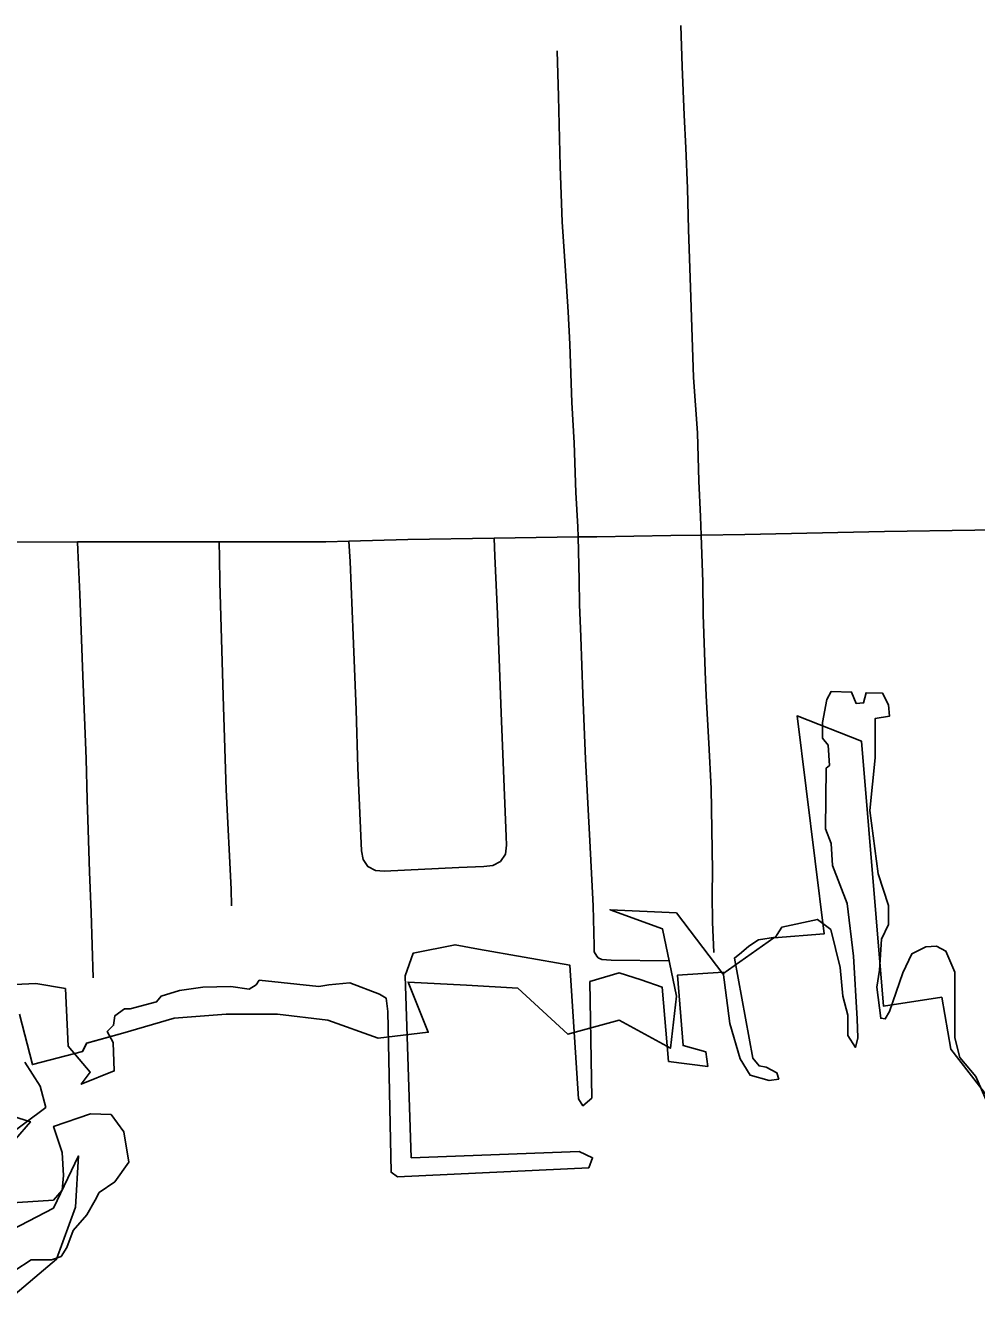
# Model space of a CAD drawing. Extents: x 0 to 34, y 0 to 22.
# Drawn here: x 8.5479 to 8.7278, y 18.2362 to 18.4776 of the extents above; entities that cross this region are included whole.
import ezdxf

# ---------------------------------------------------------------- set-up
doc = ezdxf.new("R2010")
doc.units = 0
for name, color, linetype in [('GM_X_Corporation', 7, 'Continuous'), ('GM_X_Major_Lake', 7, 'Continuous'), ('GM_X_State_Route', 7, 'Continuous'), ('GM_X_Township_Road', 7, 'Continuous')]:
    doc.layers.add(name, color=color, linetype=linetype)

msp = doc.modelspace()

# ---------------------------------------------------------------- linework, layer by layer
at = {"layer": 'GM_X_Corporation'}
for points in [[(8.53913, 18.29592), (8.5498, 18.2964), (8.55543, 18.29544), (8.55591, 18.28454), (8.5601, 18.27962), (8.55842, 18.27735), (8.56466, 18.27986), (8.56442, 18.28526), (8.56334, 18.2873), (8.56454, 18.28849), (8.56478, 18.29029), (8.56657, 18.29161), (8.56765, 18.29161), (8.57268, 18.29293), (8.57352, 18.29401), (8.577, 18.29508), (8.58143, 18.29568), (8.58671, 18.29581), (8.59018, 18.29532), (8.5915, 18.29616), (8.5921, 18.297), (8.60336, 18.29581), (8.60528, 18.29616), (8.60924, 18.29652), (8.61487, 18.29437), (8.61607, 18.29365), (8.61643, 18.29113), (8.61703, 18.26069), (8.61823, 18.25985), (8.65442, 18.26153), (8.65514, 18.26345), (8.65262, 18.26464), (8.62086, 18.26345), (8.61967, 18.29784), (8.62122, 18.30216), (8.62913, 18.30372), (8.63357, 18.30288), (8.65082, 18.29988), (8.6525, 18.27459), (8.65334, 18.27327), (8.65502, 18.27471), (8.65466, 18.29676), (8.66017, 18.29844), (8.66437, 18.29712), (8.66832, 18.29568), (8.66952, 18.28166), (8.67695, 18.2807), (8.67659, 18.28346), (8.67228, 18.28466), (8.6712, 18.29796), (8.67983, 18.29856), (8.68114, 18.28885), (8.68306, 18.28214), (8.68498, 18.27903), (8.68858, 18.27807), (8.69037, 18.27831), (8.69001, 18.27951), (8.68798, 18.28058), (8.68666, 18.28082), (8.68546, 18.28226), (8.68198, 18.3012), (8.6833, 18.30228), (8.68474, 18.30347), (8.68654, 18.30467), (8.68977, 18.30515), (8.69049, 18.30635), (8.69097, 18.30707), (8.69768, 18.30851), (8.7002, 18.30659), (8.702, 18.2994), (8.70248, 18.29401), (8.70344, 18.29041), (8.70344, 18.28657), (8.70487, 18.2843), (8.70535, 18.2861), (8.70524, 18.28969), (8.70451, 18.30156), (8.70332, 18.3115), (8.70056, 18.31869), (8.70032, 18.32289), (8.69924, 18.32565), (8.69936, 18.33715), (8.69996, 18.33763), (8.69972, 18.34146), (8.69864, 18.34278), (8.69864, 18.34578), (8.69948, 18.35009), (8.70032, 18.35165), (8.70415, 18.35153), (8.70499, 18.34937), (8.70643, 18.34949), (8.70691, 18.35141), (8.71003, 18.35129), (8.71111, 18.34913), (8.71135, 18.34698), (8.70859, 18.3465), (8.70859, 18.33907), (8.70763, 18.32912), (8.70919, 18.31714), (8.71111, 18.31114), (8.71111, 18.30755), (8.70979, 18.30479), (8.70943, 18.29892), (8.70895, 18.29568), (8.70967, 18.28981), (8.71051, 18.28969), (8.71135, 18.29113), (8.71386, 18.29844), (8.71554, 18.30203), (8.71818, 18.30335), (8.72021, 18.30347), (8.72201, 18.30252), (8.72369, 18.29856), (8.72369, 18.29245), (8.72369, 18.2861), (8.72465, 18.28238), (8.72764, 18.27879), (8.7298, 18.27387)], [(8.53925, 18.26369), (8.55171, 18.27291), (8.55064, 18.27699), (8.54776, 18.28154)], [(8.54584, 18.24211), (8.54896, 18.24415), (8.55279, 18.24415), (8.55459, 18.24475), (8.55567, 18.24643), (8.55687, 18.24967), (8.5595, 18.25266), (8.56106, 18.25542), (8.56178, 18.25685), (8.56478, 18.25889), (8.56741, 18.26261), (8.56646, 18.26836), (8.56406, 18.2716), (8.56014, 18.27175), (8.55317, 18.26935), (8.55483, 18.2644), (8.55507, 18.26009), (8.55483, 18.25733), (8.55315, 18.25542), (8.54045, 18.25458)]]:
    msp.add_lwpolyline(points, dxfattribs=at)
at = {"layer": 'GM_X_Major_Lake'}
for points in [[(8.72122, 18.29384), (8.71019, 18.29213), (8.706, 18.34227), (8.69383, 18.34702), (8.69897, 18.3058), (8.68946, 18.30504), (8.67977, 18.2982), (8.67102, 18.30979), (8.65848, 18.31036), (8.66836, 18.30675), (8.67102, 18.29402), (8.66988, 18.28414), (8.66019, 18.28946), (8.65049, 18.2868), (8.64099, 18.29554), (8.63129, 18.29611), (8.62026, 18.29668), (8.62407, 18.28718), (8.61456, 18.28604), (8.60505, 18.28946), (8.59555, 18.2906), (8.58585, 18.2906), (8.57597, 18.28984), (8.56627, 18.28698), (8.55943, 18.28508)], [(8.72122, 18.29384), (8.71019, 18.29213), (8.706, 18.34227), (8.69383, 18.34702), (8.69897, 18.3058), (8.68946, 18.30504), (8.67977, 18.2982), (8.67102, 18.30979), (8.65848, 18.31036), (8.66836, 18.30675), (8.67102, 18.29402), (8.66988, 18.28414), (8.66019, 18.28946), (8.65049, 18.2868), (8.64099, 18.29554), (8.63129, 18.29611), (8.62026, 18.29668), (8.62407, 18.28718), (8.61456, 18.28604), (8.60505, 18.28946), (8.59555, 18.2906), (8.58585, 18.2906), (8.57597, 18.28984), (8.56627, 18.28698), (8.55944, 18.28509)], [(8.9, 18.28211), (8.89175, 18.28112), (8.88281, 18.27125), (8.87274, 18.26878), (8.86285, 18.27352), (8.85278, 18.27143), (8.84308, 18.27257), (8.83338, 18.27599), (8.82293, 18.27713), (8.81209, 18.28093), (8.80259, 18.28682), (8.79251, 18.29213), (8.783, 18.29384), (8.77331, 18.29878), (8.7638, 18.29859), (8.75411, 18.29688), (8.74422, 18.2965), (8.73471, 18.28719), (8.73167, 18.34588), (8.73034, 18.27446), (8.72293, 18.28396), (8.72122, 18.29384)], [(8.55944, 18.28509), (8.55867, 18.28354), (8.54918, 18.28107), (8.54671, 18.29057)], [(8.55943, 18.28508), (8.55867, 18.28354), (8.54918, 18.28107), (8.54671, 18.29057)], [(8.53855, 18.27347), (8.5488, 18.27024), (8.54026, 18.26037)], [(8.53855, 18.27347), (8.5488, 18.27024), (8.54026, 18.26037)], [(8.54368, 18.24897), (8.55317, 18.25391), (8.55791, 18.26379), (8.55734, 18.2541), (8.55374, 18.24422), (8.54425, 18.23625)], [(8.54368, 18.24897), (8.55317, 18.25391), (8.55791, 18.26379), (8.55734, 18.2541), (8.55374, 18.24422), (8.54425, 18.23625)]]:
    msp.add_lwpolyline(points, dxfattribs=at)
at = {"layer": 'GM_X_State_Route'}
msp.add_lwpolyline([(8.74376, 18.38237), (8.72746, 18.38215), (8.71037, 18.38189), (8.68394, 18.38132), (8.67568, 18.38123), (8.66997, 18.38116), (8.65597, 18.38092), (8.6524, 18.38087), (8.63655, 18.38061), (8.62022, 18.38036), (8.60906, 18.38008), (8.60469, 18.37997), (8.59226, 18.37997), (8.58452, 18.37996), (8.55772, 18.37993), (8.53627, 18.37991)], dxfattribs=at)
at = {"layer": 'GM_X_Township_Road'}
for points in [[(8.67568, 18.38123), (8.67555, 18.38472), (8.67524, 18.39143), (8.67498, 18.40057), (8.67425, 18.41102), (8.67375, 18.42623), (8.67332, 18.43902), (8.67314, 18.44676), (8.67279, 18.45451), (8.67245, 18.46064), (8.67211, 18.46988), (8.67183, 18.47762)], [(8.6524, 18.38087), (8.65235, 18.38281), (8.65201, 18.38925), (8.65166, 18.39865), (8.65122, 18.40631), (8.65083, 18.41731), (8.65054, 18.42347), (8.65001, 18.43119), (8.64941, 18.44045), (8.64904, 18.45094), (8.64869, 18.46416), (8.64846, 18.47284)], [(8.60906, 18.38008), (8.60927, 18.37622), (8.60987, 18.3622), (8.61043, 18.34815), (8.61077, 18.33722), (8.61145, 18.32149), (8.61176, 18.31988), (8.61262, 18.31851), (8.61407, 18.31775), (8.61573, 18.31766), (8.62986, 18.31835), (8.6346, 18.31851), (8.63625, 18.31875), (8.63774, 18.3195), (8.63865, 18.32088), (8.63888, 18.32256), (8.63879, 18.32418), (8.63838, 18.3351), (8.63788, 18.3476), (8.63714, 18.36634), (8.63669, 18.37725), (8.63655, 18.38061)], [(8.65621, 18.30123), (8.65593, 18.30157), (8.65548, 18.30236), (8.65544, 18.30354), (8.65526, 18.31109), (8.65462, 18.32338), (8.65382, 18.33881), (8.65334, 18.35116), (8.65291, 18.36196), (8.65265, 18.3681), (8.65259, 18.37273), (8.6524, 18.38087)], [(8.67809, 18.30229), (8.67786, 18.308), (8.67775, 18.31314), (8.67786, 18.31777), (8.67759, 18.33331), (8.67716, 18.34184), (8.67666, 18.3508), (8.67646, 18.3554), (8.6761, 18.3662), (8.67603, 18.37234), (8.67568, 18.38123)], [(8.56066, 18.29746), (8.56049, 18.30363), (8.56031, 18.30981), (8.55997, 18.31755), (8.55972, 18.32547), (8.55953, 18.33121), (8.55935, 18.33887), (8.55874, 18.35462), (8.55813, 18.37002), (8.55778, 18.37837), (8.55772, 18.37993)], [(8.58681, 18.31108), (8.58677, 18.31422), (8.58582, 18.33303), (8.58532, 18.34871), (8.58462, 18.37223), (8.58456, 18.37692), (8.58452, 18.37996)], [(8.65621, 18.30123), (8.65691, 18.30093), (8.65867, 18.3008), (8.6696, 18.30068)]]:
    msp.add_lwpolyline(points, dxfattribs=at)

doc.saveas('drawing.dxf')
